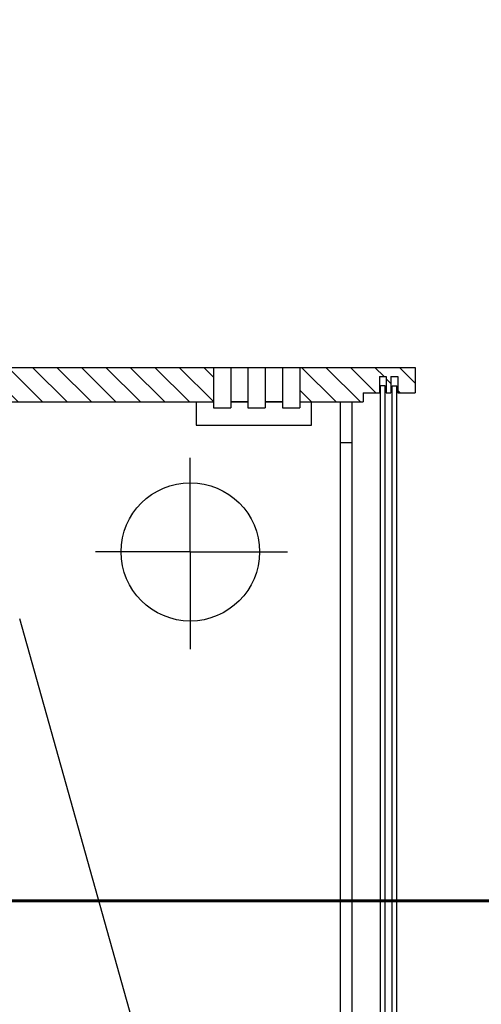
# Model space of a CAD drawing. Header units: millimetres. Extents: x 452087 to 582075, y 10891 to 81641.
# Tile 267 of 311: x 548693 to 549093, y 46827 to 47681. Entities that reach past the tile are written whole.
import ezdxf

# ---------------------------------------------------------------- set-up
doc = ezdxf.new("R2010")
doc.units = ezdxf.units.MM
doc.linetypes.add('K5LT_BASIC', pattern=[0])
doc.layers.add('C', color=4, linetype='Continuous', true_color=0x00ffff)
doc.layers.add('ГТО-2_Бетон_060', color=3, linetype='Continuous', lineweight=60)
doc.layers.add('ГТО-2_Штриховка', color=252, linetype='Continuous', lineweight=18)

# ---------------------------------------------------------------- blocks, each defined once
blk = doc.blocks.new('U2')
at = {"layer": 'C', "linetype": 'K5LT_BASIC'}
for p, q in [((138.315, 582.53), (173.315, 582.53)), ((174.815, 582.53), (176.315, 582.53)), ((177.815, 582.53), (179.315, 582.53)), ((180.815, 582.53), (186.315, 582.53))]:
    blk.add_line(p, q, dxfattribs=at)
blk = doc.blocks.new('A$C4E9A3E51')
h = blk.add_hatch()
h.set_pattern_fill('МЕТАЛЛ', color=256, scale=10, angle=-45, style=0, pattern_type=0)
h.set_pattern_definition([(315, (-1053.149, 4503.286), (10.6066, 10.6066), [])])
h.paths.add_polyline_path([(370, 10328.58), (680, 10328.58), (680, 10358.58), (350, 10358.58), (330, 10358.58), (330, 10328.58)])
edge = h.paths.add_edge_path()
edge.add_line((810, 10336.58), (824, 10336.58))
edge.add_line((824, 10336.58), (824, 10350.58))
edge.add_line((824, 10350.58), (830, 10350.58))
edge.add_line((830, 10350.58), (830, 10336.58))
edge.add_line((830, 10336.58), (834, 10336.58))
edge.add_line((834, 10336.58), (834, 10350.58))
edge.add_line((834, 10350.58), (840, 10350.58))
edge.add_line((840, 10350.58), (840, 10336.58))
edge.add_line((840, 10336.58), (855, 10336.58))
edge.add_line((855, 10336.58), (855, 10358.58))
edge.add_line((855, 10358.58), (755, 10358.58))
edge.add_line((755, 10358.58), (755, 10328.58))
edge.add_line((755, 10328.58), (810, 10328.58))
edge.add_line((810, 10328.58), (810, 10336.58))
for p, q in [((350, 10358.58), (855, 10358.58)), ((680, 10358.58), (680, 10323.58)), ((695, 10358.58), (695, 10323.58)), ((710, 10358.58), (710, 10323.58)), ((725, 10358.58), (725, 10323.58)), ((740, 10358.58), (740, 10323.58)), ((755, 10358.58), (755, 10323.58)), ((855, 10358.58), (855, 10336.58)), ((824, 10350.58), (830, 10350.58)), ((824, 10350.58), (824, 10336.58)), ((830, 10350.58), (830, 10336.58)), ((834, 10350.58), (840, 10350.58)), ((834, 10350.58), (834, 10336.58)), ((840, 10350.58), (840, 10336.58)), ((829, 10342.58), (825, 10342.58)), ((825, 9692.58), (825, 10342.58)), ((829, 9692.58), (829, 10342.58)), ((835, 10342.58), (839, 10342.58)), ((835, 9692.58), (835, 10342.58)), ((839, 9692.58), (839, 10342.58)), ((810, 10336.58), (824, 10336.58)), ((810, 10336.58), (810, 10328.58)), ((830, 10336.58), (834, 10336.58)), ((840, 10336.58), (855, 10336.58)), ((665, 10328.58), (665, 10308.58)), ((680, 10323.58), (695, 10323.58)), ((710, 10328.58), (695, 10328.58)), ((710, 10328.58), (695, 10328.58)), ((710, 10328.58), (695, 10328.58)), ((710, 10323.58), (725, 10323.58)), ((738.67, 10328.58), (725, 10328.58)), ((740, 10328.58), (725, 10328.58)), ((740, 10328.58), (725, 10328.58)), ((740, 10323.58), (755, 10323.58)), ((765, 10308.58), (765, 10328.58)), ((790, 10328.58), (790, 9434.58)), ((800, 10328.58), (800, 9434.58)), ((665, 10308.58), (765, 10308.58)), ((790, 10293.58), (800, 10293.58)), ((660, 10198.58), (660, 10280.18)), ((660, 10198.58), (577.66, 10198.58)), ((660, 10198.58), (744.27, 10198.58)), ((660, 10198.58), (660, 10114.18)), ((710, 9434.58), (512, 10140.58))]:
    blk.add_line(p, q)
blk.add_circle((660, 10198.58), 60)
at = {"xscale": 10, "yscale": 10, "zscale": 10}
blk.add_blockref('U2', (-1053.15, 4503.29), dxfattribs=at)

msp = doc.modelspace()

# ---------------------------------------------------------------- hatches: boundary and pattern name
at = {"layer": 'ГТО-2_Штриховка'}
h = msp.add_hatch(dxfattribs=at)
h.set_pattern_fill('ANSI35', color=256, scale=100)
h.set_pattern_definition([(45, (-17131.3, -1493781.44), (-449.0128, 449.0128), []), (45, (-16682.3, -1493781.44), (-449.0128, 449.0128), [793.75, -158.75, 0, -158.75])])
h.paths.add_polyline_path([(560273.22, 43536.13), (555873.22, 43536.13), (555873.22, 50536.13), (560273.22, 50536.13)], flags=16)
h.paths.add_polyline_path([(560281.28, 43016.75), (560273.22, 39436.13), (555873.22, 39436.13), (555873.22, 43016.75)], flags=16)
h.paths.add_polyline_path([(554872.97, 43536.13), (540981.27, 43536.13), (540981.27, 54483.43), (542281.28, 55136.13), (542273.21, 56036.13), (553581.03, 56036.13), (553581.03, 55236.13), (554881.28, 54586.13)], flags=16)
h.paths.add_polyline_path([(560273.22, 38936.13), (560273.22, 35286.13), (555873.22, 35286.13), (555873.22, 38936.13)], flags=16)
h.paths.add_polyline_path([(554872.97, 43036.13), (554872.95, 36436.11), (548209.36, 36436.13), (548381.03, 36436.13), (547361.03, 36436.13), (547361.03, 36221.13), (547141.03, 36221.13), (547141.03, 36006.13), (546921.03, 36006.13), (546921.03, 35791.13), (546701.03, 35791.13), (546701.03, 35576.13), (546481.03, 35576.13), (546481.03, 35361.13), (546261.03, 35361.13), (546261.03, 35146.13), (546041.03, 35146.13), (546041.03, 34931.13), (545821.03, 34931.13), (545821.03, 34716.13), (545601.03, 34716.13), (545601.03, 34501.13), (545381.03, 34501.13), (545381.03, 34236.13), (540981.27, 34236.13), (540981.27, 43016.75), (545681.03, 43018.39), (545681.03, 42519.44), (546676.13, 42522.72), (546685.93, 43015.11), (549681.75, 43016.73), (549680.3, 42521.08), (550681.03, 42521.08), (550681.03, 43036.13)], flags=16)
h.paths.add_polyline_path([(540981.28, 54486.13), (540981.33, 42536.13)], flags=16)
h.paths.add_polyline_path([(540331.27, 56536.13), (540331.27, 56536.13), (539481.27, 56614.46), (539481.27, 43036.13), (538481.27, 43036.13), (538473.47, 31236.14), (539891.28, 31236.14), (542691.28, 29236.13), (543991.28, 29236.13), (545491.28, 30236.13), (554953.22, 30236.13), (556153.47, 31036.13), (564473.47, 31036.13), (564473.22, 53098.49), (567681.03, 54406.13), (567681.03, 55381.13), (562673.22, 55381.13), (562673.22, 56536.13), (561545.99, 56536.13), (561545.99, 56286.13), (561245.99, 56286.13), (561245.99, 51036.13), (555745.99, 51036.13), (555745.99, 56036.13), (555700.28, 56036.13), (555745.99, 56286.13), (555445.99, 56286.13), (555445.99, 56536.13)])

# ---------------------------------------------------------------- linework, layer by layer
at = {"layer": 'ГТО-2_Бетон_060'}
msp.add_line((544581.01, 46916.68), (551331.01, 46916.68, 0), dxfattribs=at)

# ---------------------------------------------------------------- block references
at = {"color": 1, "lineweight": 40}
msp.add_blockref('A$C4E9A3E51', (548181.03, 37020.61, 0), dxfattribs=at)

doc.saveas('drawing.dxf')
